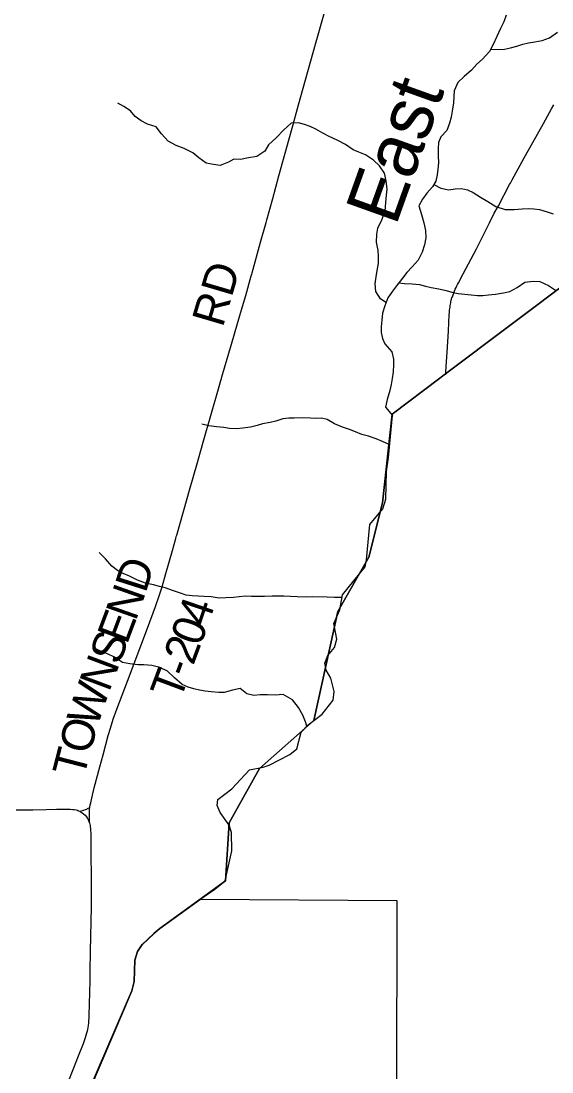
# Model space of a CAD drawing. Extents: x 1442749 to 1756758, y 235267 to 677782.
# Drawn here: x 1601310 to 1606204, y 456494 to 466178 of the extents above; entities that cross this region are included whole.
import ezdxf

# ---------------------------------------------------------------- set-up
doc = ezdxf.new("R2010")
doc.units = 0
for name, color, linetype in [('GM_X_Adjacent_County', 7, 'Continuous'), ('GM_X_Corporation', 7, 'Continuous'), ('GM_X_County', 7, 'Continuous'), ('GM_X_County_Road', 7, 'Continuous'), ('GM_X_Major_River', 7, 'Continuous'), ('GM_X_Major_River_Text', 7, 'Continuous'), ('GM_X_Minor_River', 7, 'Continuous'), ('GM_X_State_Route', 7, 'Continuous'), ('GM_X_Township', 7, 'Continuous'), ('GM_X_Township_Road', 7, 'Continuous'), ('GM_X_Township_Road_Text', 7, 'Continuous')]:
    doc.layers.add(name, color=color, linetype=linetype)

msp = doc.modelspace()

# ---------------------------------------------------------------- linework, layer by layer
at = {"layer": 'GM_X_Adjacent_County'}
msp.add_lwpolyline([(1601939.6, 456329.6), (1602265.1, 457085.6), (1602332.3, 457242.8), (1602354, 457328.6), (1602355.9, 457424.8), (1602357.8, 457525.1), (1602383.4, 457604.9), (1602426.8, 457668.2), (1602479.9, 457717.3), (1602535.1, 457770.4), (1602590.1, 457817.5), (1603196, 458253.8), (1603228.2, 458790.3), (1603508, 459290.9), (1604009.6, 459731.3), (1604229.4, 460736.4), (1604515.2, 461236.9), (1604641.1, 461739.5), (1604731.1, 462556.4), (1605169.6, 462886), (1605211.2, 462917.3), (1608260.5, 465209.5)], dxfattribs=at)
at = {"layer": 'GM_X_Corporation'}
msp.add_lwpolyline([(1601939.6, 456329.6), (1602265.1, 457085.6), (1602332.3, 457242.8), (1602354, 457328.6), (1602355.9, 457424.8), (1602357.8, 457525.1), (1602383.4, 457604.9), (1602426.8, 457668.2), (1602479.9, 457717.3), (1602535.1, 457770.4), (1602590.1, 457817.5), (1602963.6, 458086.4), (1604774.1, 458074.2), (1604768.1, 454504.5)], dxfattribs=at)
at = {"layer": 'GM_X_County'}
msp.add_lwpolyline([(1608260.5, 465209.5), (1605211.2, 462917.3), (1605169.6, 462886), (1604731.1, 462556.4), (1604641.1, 461739.5), (1604515.2, 461236.9), (1604229.4, 460736.4), (1604009.6, 459731.3), (1603508, 459290.9), (1603228.2, 458790.3), (1603196, 458253.8), (1602590.1, 457817.5), (1602535.1, 457770.4), (1602479.9, 457717.3), (1602426.8, 457668.2), (1602383.4, 457604.9), (1602357.8, 457525.1), (1602355.9, 457424.8), (1602354, 457328.6), (1602332.3, 457242.8), (1602265.1, 457085.6), (1601939.6, 456329.6)], dxfattribs=at)
at = {"layer": 'GM_X_County_Road'}
for points in [[(1601264.4, 458908.1), (1601418.6, 458910), (1601543.3, 458912.7), (1601638.4, 458914.4), (1601727.1, 458915.7), (1601763, 458915.6), (1601788.7, 458914.1), (1601801.4, 458912.3), (1601817.1, 458909.5), (1601829.5, 458905.9), (1601841.4, 458901.4), (1601851.8, 458896.4)], [(1601851.8, 458896.4), (1601855.6, 458894.5), (1601871.9, 458884.5), (1601886.9, 458872.7), (1601900.6, 458859.3), (1601912.8, 458844.6), (1601923.3, 458828.6), (1601932, 458811.5), (1601939.8, 458791.1)], [(1601939.8, 458791.1), (1601940, 458790.7), (1601946.3, 458765.7), (1601948.1, 458753.3), (1601950.5, 458736.9), (1601951.7, 458717.6), (1601953, 458694.7), (1601954.6, 458544), (1601957.4, 458248.7), (1601956.8, 458015.9), (1601948.5, 457606.1), (1601945.1, 457422.4), (1601942.9, 457324), (1601941.4, 457238.7), (1601937.9, 457109.3), (1601937.1, 457079.9), (1601936.5, 457058.4), (1601935.9, 457042.1), (1601935.1, 457020.4), (1601934, 456989.3), (1601933.2, 456966.8), (1601931.2, 456945.3), (1601929, 456921.4), (1601926.4, 456905), (1601923.3, 456886.2), (1601919.7, 456871.1), (1601914.9, 456851.4), (1601908.5, 456830.2), (1601901.7, 456807.7), (1601882.2, 456752.2), (1601838.1, 456639.1), (1601793.9, 456529.6), (1601736.2, 456383)]]:
    msp.add_lwpolyline(points, dxfattribs=at)
at = {"layer": 'GM_X_Major_River'}
for points in [[(1605782.7, 466233.3), (1605759.3, 466169.7), (1605729.9, 466108.2), (1605694.3, 466034.8), (1605662.7, 465961.2), (1605629.3, 465897.8), (1605563.7, 465827), (1605512.6, 465781.9), (1605461.3, 465724.9), (1605394, 465668.1), (1605334.7, 465613.2), (1605300.9, 465533.8), (1605299.9, 465483.7), (1605294.6, 465423.7), (1605283, 465347.8), (1605273.8, 465293.8), (1605260.6, 465236), (1605235.1, 465168.4), (1605177.8, 465111.4), (1605158.7, 465059.7), (1605155.5, 465003.7), (1605156, 464935.6), (1605156.7, 464871.4), (1605151.4, 464813.4), (1605146.3, 464761.4), (1605133, 464701.6), (1605101.9, 464650.1), (1605050.5, 464591), (1605009.3, 464537.8), (1604977.9, 464474.3), (1605000.3, 464395.7), (1605022.7, 464319.1), (1605039.3, 464248.6), (1605039.8, 464180.5), (1605028.5, 464116.6), (1605007, 464046.9), (1604969.4, 463975.5), (1604913.9, 463912.5), (1604866.8, 463861.4), (1604825.6, 463808.1), (1604772, 463739.1), (1604732.8, 463687.8), (1604689.5, 463628.5), (1604661.8, 463553), (1604642.4, 463485.2), (1604637, 463421.2), (1604629.7, 463359.2), (1604628.6, 463307.2), (1604641.5, 463252.8), (1604662.4, 463202.3), (1604729.1, 463130.8), (1604743.6, 463062.4), (1604742.6, 463012.3), (1604739.2, 462946.3), (1604731.9, 462884.3), (1604720.7, 462828.4), (1604709.4, 462772.5), (1604685.7, 462690.9), (1604668.2, 462621.1), (1604734.8, 462544.5)], [(1602692.7, 457892), (1602734.8, 457923), (1602947.6, 458077.8), (1603097.7, 458178.6), (1603192, 458255.8), (1603253.4, 458531.8), (1603249.6, 458702.1), (1603228.4, 458768.5), (1603145.7, 458885.7), (1603118.5, 458950.1), (1603125.2, 459004.1), (1603252.7, 459102.7), (1603417.1, 459277), (1603541.6, 459301.6), (1603596, 459321), (1603787.5, 459418.8), (1603852.3, 459470.1), (1603892.3, 459623.9), (1603957.3, 459693.2), (1604086.7, 459789.8), (1604186.5, 459920.8), (1604197.6, 459998.8), (1604165.1, 460123.4), (1604124, 460198), (1604110.8, 460262.3), (1604137.7, 460332.1), (1604200.7, 460405.5), (1604221.7, 460481.3), (1604193.6, 460627.9), (1604247.2, 460753.5), (1604273, 460891.4), (1604480.6, 461149.3), (1604495.5, 461213.2), (1604523.7, 461539.4), (1604643.7, 461684.2), (1604670.9, 461772), (1604678.1, 462026.4), (1604697.8, 462156.3), (1604734.8, 462544.5)], [(1601942.8, 456330.5), (1602268.3, 457086.5), (1602335.5, 457243.7), (1602357.2, 457329.5), (1602359.1, 457425.8), (1602361, 457526), (1602386.6, 457605.8), (1602430, 457669.1), (1602483.1, 457718.2), (1602538.3, 457771.3), (1602593.3, 457818.4), (1602692.7, 457892)]]:
    msp.add_lwpolyline(points, dxfattribs=at)
at = {"layer": 'GM_X_Minor_River'}
for points in [[(1605641.2, 465920.4), (1605712.7, 465914.6), (1605766.9, 465919.9), (1605821.3, 465931.2), (1605879.6, 465946.5), (1605934, 465963.8), (1605988.3, 465977.1), (1606044.6, 465986.4), (1606113, 465999.6), (1606179.5, 466022.8), (1606254.4, 466075.9)], [(1604672.9, 463583.2), (1604622.9, 463619.6), (1604579.7, 463686.3), (1604572.6, 463756.5), (1604583.5, 463822.5), (1604592.3, 463878.5), (1604605.2, 463944.5), (1604604.2, 464014.7), (1604600.8, 464064.8), (1604587.8, 464141.2), (1604590.8, 464215.3), (1604597.6, 464269.3), (1604634.7, 464345), (1604665.8, 464424.8), (1604670.9, 464504.9), (1604677.9, 464575), (1604684.6, 464629), (1604675.6, 464705.3), (1604660.6, 464777.6), (1604615.3, 464844.4), (1604557.9, 464897.2), (1604484.3, 464944.3), (1604424.5, 464971.1), (1604372.6, 464989.8), (1604301.1, 465040.9), (1604223.4, 465080), (1604149.7, 465115), (1604091.9, 465145.8), (1604028.3, 465182.7), (1603976.4, 465205.5), (1603922.6, 465226.2), (1603868.6, 465240.9), (1603800.4, 465235.8), (1603731.4, 465176.5), (1603660.2, 465103.3), (1603591.1, 465036.1), (1603558.3, 464980.4), (1603483.4, 464931.2), (1603407, 464918.2), (1603332.6, 464903.1), (1603272.4, 464903.9), (1603221.9, 464876.5), (1603145.3, 464847.4), (1603083.3, 464856.2), (1603017.3, 464869.1), (1602947.7, 464916.1), (1602892.2, 464962.9), (1602812.5, 465004.1), (1602738.7, 465031.1), (1602665, 465072.1), (1602603.7, 465139.1), (1602556.5, 465203.8), (1602474.6, 465228.9), (1602416.9, 465259.7), (1602363.2, 465298.5), (1602319.8, 465349.2), (1602258.2, 465392.1), (1602202.4, 465420.9)], [(1605115.9, 464673.2), (1605178.1, 464636.6), (1605252.1, 464623.6), (1605310.4, 464630.9), (1605370.6, 464634.1), (1605424.6, 464623.4), (1605476.4, 464598.7), (1605544, 464555.7), (1605613.7, 464514.7), (1605685.2, 464469.7), (1605773.1, 464442.5), (1605855.3, 464441.4), (1605929.6, 464448.5), (1605983.8, 464451.8), (1606037.9, 464449.1), (1606090, 464442.4), (1606159.9, 464419.5), (1606213.8, 464402.7)], [(1604792.9, 463766), (1604845.4, 463761), (1604915.5, 463756.1), (1604983.6, 463749.2), (1605037.6, 463734.5), (1605089.6, 463723.8), (1605161.6, 463710.8), (1605229.6, 463693.9), (1605281.5, 463681.2), (1605339.5, 463668.4), (1605459.7, 463654.8), (1605515.8, 463650.1), (1605565.9, 463649.4), (1605620.1, 463654.8), (1605682.4, 463662), (1605756.7, 463673), (1605815.1, 463686.3), (1605881.7, 463721.5), (1605954.6, 463770.7), (1606030.9, 463779.7), (1606093.1, 463778.9), (1606170.8, 463741.8), (1606245.8, 463693.5)], [(1604709, 462274), (1604641.3, 462302.4), (1604583.4, 462327.2), (1604513.6, 462352.2), (1604451.6, 462367), (1604393.8, 462393.8), (1604337.9, 462414.6), (1604274, 462435.5), (1604200.3, 462466.5), (1604132.6, 462507.5), (1604080.6, 462518.1), (1604028.5, 462516.8), (1603978.3, 462517.5), (1603906.2, 462522.4), (1603828, 462519.4), (1603777.8, 462520.1), (1603721.6, 462512.8), (1603657.1, 462491.6), (1603606.8, 462478.2), (1603536.4, 462465.1), (1603486.1, 462451.7), (1603423.7, 462434.5), (1603353.4, 462425.3), (1603295.1, 462420.1), (1603233, 462422.9), (1603179, 462431.6), (1603110.9, 462438.5), (1603040.8, 462449.5), (1602976.8, 462462.3)], [(1604268.5, 460867.2), (1604198.8, 460867), (1604130.6, 460869.8), (1604000.3, 460871.5), (1603938.1, 460868.3), (1603855.9, 460873.4), (1603793.8, 460874.2), (1603731.6, 460879), (1603675.5, 460879.8), (1603623.3, 460878.4), (1603553.1, 460875.3), (1603496.9, 460874.1), (1603432.8, 460874.9), (1603378.7, 460877.6), (1603320.4, 460872.3), (1603268.2, 460867), (1603197.9, 460861.9), (1603135.8, 460860.7), (1603061.7, 460871.7), (1602999.6, 460876.5), (1602941.4, 460877.2), (1602887.3, 460880), (1602833.3, 460888.7), (1602779.4, 460905.4), (1602715.5, 460928.3), (1602639.7, 460955.3), (1602585.7, 460966.1), (1602531.7, 460982.8), (1602457.7, 460997.8), (1602383.9, 461026.8), (1602310.2, 461061.8), (1602252.4, 461088.6), (1602198.6, 461115.4), (1602147, 461156.1), (1602089.7, 461223), (1602030.4, 461281.9)], [(1603944, 459679), (1603930.6, 459719.9), (1603907.4, 459782.3), (1603866.2, 459853), (1603813, 459921.9), (1603727.4, 459971.1), (1603651.2, 459966), (1603583, 459968.9), (1603512.8, 459967.8), (1603456.6, 459962.5), (1603390.6, 459977.5), (1603331.1, 460026.3), (1603260.7, 460013.2), (1603182.2, 459990.2), (1603132.1, 459990.8), (1603064, 459997.7), (1603005.9, 460004.5), (1602955.9, 460013.1), (1602903.9, 460023.8), (1602852, 460040.5), (1602796.1, 460065.3), (1602724.8, 460126.4), (1602661.4, 460187.3), (1602589.7, 460222.3), (1602515.7, 460239.3), (1602441.6, 460244.3), (1602387.5, 460247), (1602313.3, 460254), (1602245.3, 460266.9), (1602171.8, 460316), (1602106, 460346.9), (1602036.2, 460375.8), (1601980.4, 460402.6)]]:
    msp.add_lwpolyline(points, dxfattribs=at)
at = {"layer": 'GM_X_State_Route'}
msp.add_lwpolyline([(1605223.9, 462918), (1605225.2, 462943.4), (1605228, 462996.1), (1605239.9, 463173), (1605249, 463323.5), (1605256.6, 463471.1), (1605258.6, 463493), (1605260.3, 463513.3), (1605261.6, 463526.8), (1605263.9, 463543.4), (1605265.8, 463556.8), (1605267.5, 463569.4), (1605270.3, 463582.8), (1605272.2, 463592.1), (1605275.8, 463604.6), (1605279.1, 463616.4), (1605282.1, 463627.2), (1605286, 463638), (1605292.2, 463655.4), (1605297.7, 463670.7), (1605302.4, 463682.2), (1605308.8, 463697.8), (1605312.7, 463707.3), (1605320.5, 463723.2), (1605327.9, 463738.4), (1605334.3, 463751.8), (1605341.7, 463766), (1605384.2, 463848), (1605507.1, 464079.8), (1605564.7, 464190.2), (1605629, 464319.4), (1605672.2, 464407.5), (1605709.3, 464476.5), (1605813.2, 464670.6), (1605820.9, 464684.2), (1605827.7, 464696.2), (1605837.4, 464714), (1605948.6, 464917.9), (1606027.3, 465057.9), (1606124.1, 465232.9), (1606200.7, 465370.6), (1606221.3, 465406)], dxfattribs=at)
at = {"layer": 'GM_X_Township'}
msp.add_lwpolyline([(1608260.5, 465209.5), (1605211.2, 462917.3), (1605169.6, 462886), (1604731.1, 462556.4), (1604641.1, 461739.5), (1604515.2, 461236.9), (1604229.4, 460736.4), (1604009.6, 459731.3), (1603508, 459290.9), (1603228.2, 458790.3), (1603196, 458253.8), (1602590.1, 457817.5), (1602535.1, 457770.4), (1602479.9, 457717.3), (1602426.8, 457668.2), (1602383.4, 457604.9), (1602357.8, 457525.1), (1602355.9, 457424.8), (1602354, 457328.6), (1602332.3, 457242.8), (1602265.1, 457085.6), (1601939.6, 456329.6)], dxfattribs=at)
at = {"layer": 'GM_X_Township_Road'}
for points in [[(1601945, 458932.5), (1601945.4, 458934.7), (1601948.8, 458955.7), (1601952.6, 458972.9), (1601955.9, 458988), (1601962.1, 459016.3), (1601985.3, 459111.7), (1602037, 459305.1), (1602067.2, 459415.9), (1602113.7, 459593.5), (1602133.7, 459662.7), (1602160.1, 459743.7), (1602193.1, 459836.3), (1602291.4, 460093.7), (1602351.4, 460256.9), (1602476.3, 460584.9), (1602548.5, 460782.1), (1602583.1, 460881.3), (1602610.1, 460965.8), (1602646.1, 461088.6), (1602706.5, 461299.9), (1602736.2, 461410.2), (1602740.6, 461426.7), (1602744.7, 461441.2), (1602867.7, 461878.2), (1602929, 462089.2), (1602990.2, 462296.9), (1603129.6, 462789.3), (1603152, 462866), (1603157.2, 462883.7), (1603162.2, 462900.7), (1603250.8, 463201.5), (1603333.5, 463485), (1603380.8, 463648.9), (1603432.4, 463830.8), (1603436.3, 463844.6), (1603439.6, 463856.7), (1603516.7, 464139), (1603568.6, 464321.1), (1603572.4, 464334.5), (1603575.7, 464346.6), (1603629.5, 464543.5), (1603687.5, 464752), (1603781, 465093.7), (1603808, 465191.6), (1603867.4, 465406.6), (1604025.4, 465965.2), (1604107.4, 466255.7)], [(1601851.8, 458896.4), (1601875.5, 458903.4), (1601888.4, 458907.2), (1601903.4, 458911.7), (1601915.5, 458916), (1601924, 458920.8), (1601945, 458932.5)], [(1601939.8, 458791.1), (1601941.6, 458815.4), (1601942.3, 458830.5), (1601942.3, 458852.8), (1601942, 458872.2), (1601941.2, 458884.9), (1601941.7, 458898.1), (1601942.7, 458915.8), (1601945, 458932.5)]]:
    msp.add_lwpolyline(points, dxfattribs=at)

# ---------------------------------------------------------------- texts
at = {"layer": 'GM_X_Major_River_Text'}
msp.add_text('East', height=500.03, rotation=70.30429, dxfattribs=at).set_placement((1604763.3, 464279.6))
at = {"layer": 'GM_X_Township_Road_Text'}
for s, rotation, p in [('RD', 73.58136, (1603168.9, 463346.5)), ('D', 72.2967, (1602457.9, 460899.1)), ('N', 70.58957, (1602367.1, 460640.8)), ('4', 71.10423, (1603028, 460587.7)), ('E', 69.42098, (1602285.9, 460424.5)), ('0', 69.93515, (1602962.4, 460407.8)), ('S', 69.35274, (1602214.4, 460234.7)), ('2', 69.64369, (1602897.5, 460233)), ('N', 69.43457, (1602121.7, 459987.6)), ('T', 69.5237, (1602775.7, 459906.7)), ('-', 69.54804, (1602854.3, 460117.1)), ('W', 71.27283, (1602011, 459660.8)), ('O', 74.86372, (1601943.5, 459410.7)), ('T', 75.52823, (1601887.6, 459194.3))]:
    msp.add_text(s, height=300, rotation=rotation, dxfattribs=at).set_placement(p)

doc.saveas('drawing.dxf')
